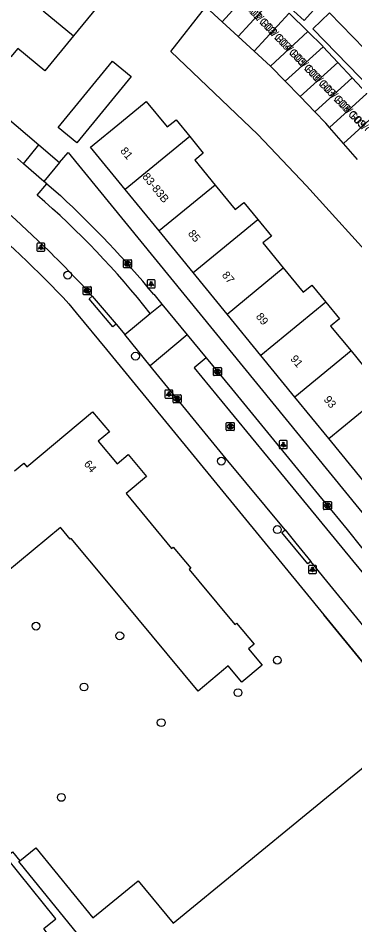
# Model space of a CAD drawing. Extents: x 162074 to 163034, y 381824 to 382557.
# Drawn here: x 162580.8 to 162622.9, y 381957.1 to 382070.3 of the extents above; entities that cross this region are included whole.
import ezdxf

# ---------------------------------------------------------------- set-up
doc = ezdxf.new("R2010")
doc.units = 0
for name, color, linetype in [('IMGEO_Boom', 7, 'Continuous'), ('IMGEO_Hek', 7, 'Continuous'), ('IMGEO_Kolk', 7, 'Continuous'), ('IMGEO_Lichtpunt', 7, 'Continuous'), ('IMGEO_Pand', 7, 'Continuous'), ('IMGEO_Pand_nummerreeks', 7, 'Continuous'), ('IMGEO_Rijbaan_lokaal_open', 7, 'Continuous'), ('IMGEO_Rioolput', 7, 'Continuous'), ('IMGEO_Voetpad_open', 7, 'Continuous')]:
    doc.layers.add(name, color=color, linetype=linetype)

msp = doc.modelspace()

# ---------------------------------------------------------------- linework, layer by layer
at = {"layer": 'IMGEO_Boom'}
for centre in [(162586.97, 382038.24), (162595.45, 382028.12), (162606.18, 382015), (162613.18, 382006.45), (162583.02, 381994.39), (162593.49, 381993.18), (162613.18, 381990.13), (162589.02, 381986.78), (162608.27, 381986.08), (162598.67, 381982.33), (162586.19, 381972.99)]:
    msp.add_circle(centre, 0.489, dxfattribs=at)
at = {"layer": 'IMGEO_Hek'}
for points in [[(162633.47, 381978.12), (162618.99, 381995.79)], [(162580.07, 381966.21), (162580.99, 381965.07)]]:
    msp.add_lwpolyline(points, dxfattribs=at)
at = {"layer": 'IMGEO_Kolk'}
for p, q in [((162593.96, 382039.23), (162593.96, 382040.08)), ((162594.03, 382040.15), (162594.89, 382040.15)), ((162594.96, 382040.08), (162594.96, 382039.23)), ((162594.89, 382039.15), (162594.03, 382039.15)), ((162594.47, 382039.37), (162594.44, 382039.37)), ((162594.45, 382039.93), (162594.47, 382039.93)), ((162588.92, 382035.87), (162588.92, 382036.72)), ((162588.99, 382036.79), (162589.85, 382036.79)), ((162589.41, 382036.57), (162589.43, 382036.57)), ((162589.92, 382036.72), (162589.92, 382035.87)), ((162589.85, 382035.79), (162588.99, 382035.79)), ((162589.43, 382036.01), (162589.41, 382036.01)), ((162605.2, 382025.76), (162605.2, 382026.61)), ((162605.28, 382026.68), (162606.13, 382026.68)), ((162605.69, 382026.46), (162605.72, 382026.46)), ((162606.2, 382026.61), (162606.2, 382025.76)), ((162606.13, 382025.68), (162605.28, 382025.68)), ((162605.71, 382025.9), (162605.69, 382025.9)), ((162600.16, 382022.36), (162600.16, 382023.21)), ((162600.23, 382023.28), (162601.08, 382023.28)), ((162600.64, 382023.06), (162600.67, 382023.06)), ((162601.16, 382023.21), (162601.16, 382022.36)), ((162601.08, 382022.28), (162600.23, 382022.28)), ((162600.67, 382022.5), (162600.64, 382022.5)), ((162618.95, 382009.02), (162618.95, 382009.88)), ((162619.02, 382009.95), (162619.88, 382009.95)), ((162619.44, 382009.73), (162619.46, 382009.73)), ((162619.95, 382009.88), (162619.95, 382009.02)), ((162619.88, 382008.95), (162619.02, 382008.95)), ((162619.46, 382009.17), (162619.43, 382009.17))]:
    msp.add_line(p, q, dxfattribs=at)
for points in [[(162593.96, 382039.23), (162593.96, 382040.08)], [(162594.03, 382040.15), (162594.89, 382040.15)], [(162594.96, 382040.08), (162594.96, 382039.23)], [(162594.89, 382039.15), (162594.03, 382039.15)], [(162594.28, 382039.85), (162594.4, 382039.85), (162594.4, 382039.7), (162594.53, 382039.85), (162594.7, 382039.85), (162594.55, 382039.7), (162594.7, 382039.45), (162594.55, 382039.45), (162594.47, 382039.62), (162594.4, 382039.55), (162594.4, 382039.45), (162594.28, 382039.45), (162594.28, 382039.85)], [(162588.92, 382035.87), (162588.92, 382036.72)], [(162588.99, 382036.79), (162589.85, 382036.79)], [(162589.92, 382036.72), (162589.92, 382035.87)], [(162589.85, 382035.79), (162588.99, 382035.79)], [(162589.24, 382036.49), (162589.36, 382036.49), (162589.36, 382036.34), (162589.49, 382036.49), (162589.66, 382036.49), (162589.51, 382036.34), (162589.66, 382036.09), (162589.51, 382036.09), (162589.43, 382036.26), (162589.36, 382036.19), (162589.36, 382036.09), (162589.24, 382036.09), (162589.24, 382036.49)], [(162605.2, 382025.76), (162605.2, 382026.61)], [(162605.28, 382026.68), (162606.13, 382026.68)], [(162605.52, 382026.38), (162605.65, 382026.38), (162605.65, 382026.23), (162605.78, 382026.38), (162605.94, 382026.38), (162605.79, 382026.23), (162605.95, 382025.98), (162605.79, 382025.98), (162605.71, 382026.15), (162605.65, 382026.08), (162605.65, 382025.98), (162605.52, 382025.98), (162605.52, 382026.38)], [(162606.2, 382026.61), (162606.2, 382025.76)], [(162606.13, 382025.68), (162605.28, 382025.68)], [(162600.16, 382022.36), (162600.16, 382023.21)], [(162600.23, 382023.28), (162601.08, 382023.28)], [(162600.48, 382022.98), (162600.6, 382022.98), (162600.6, 382022.83), (162600.73, 382022.98), (162600.89, 382022.98), (162600.75, 382022.83), (162600.9, 382022.58), (162600.75, 382022.58), (162600.66, 382022.75), (162600.6, 382022.68), (162600.6, 382022.58), (162600.48, 382022.58), (162600.48, 382022.98)], [(162601.16, 382023.21), (162601.16, 382022.36)], [(162601.08, 382022.28), (162600.23, 382022.28)], [(162618.95, 382009.02), (162618.95, 382009.88)], [(162619.02, 382009.95), (162619.88, 382009.95)], [(162619.27, 382009.65), (162619.39, 382009.65), (162619.39, 382009.5), (162619.52, 382009.65), (162619.69, 382009.65), (162619.54, 382009.5), (162619.69, 382009.25), (162619.54, 382009.25), (162619.46, 382009.42), (162619.39, 382009.35), (162619.39, 382009.25), (162619.27, 382009.25), (162619.27, 382009.65)], [(162619.95, 382009.88), (162619.95, 382009.02)], [(162619.88, 382008.95), (162619.02, 382008.95)]]:
    msp.add_lwpolyline(points, dxfattribs=at)
for centre, start, end in [((162594.04, 382040.08), 91.552, 178.448), ((162594.04, 382040.08), 91.552, 178.448), ((162594.88, 382040.08), 1.552, 88.448), ((162594.88, 382040.08), 1.552, 88.448), ((162594.04, 382039.23), 181.552, 268.448), ((162594.04, 382039.23), 181.552, 268.448), ((162594.88, 382039.23), 271.552, 358.448), ((162594.88, 382039.23), 271.552, 358.448), ((162589, 382036.72), 91.552, 178.448), ((162589, 382036.72), 91.552, 178.448), ((162589.84, 382036.72), 1.552, 88.448), ((162589.84, 382036.72), 1.552, 88.448), ((162589, 382035.87), 181.552, 268.448), ((162589, 382035.87), 181.552, 268.448), ((162589.84, 382035.87), 271.552, 358.448), ((162589.84, 382035.87), 271.552, 358.448), ((162605.28, 382026.61), 91.552, 178.448), ((162605.28, 382026.61), 91.552, 178.448), ((162606.13, 382026.61), 1.552, 88.448), ((162606.13, 382026.61), 1.552, 88.448), ((162605.28, 382025.76), 181.552, 268.448), ((162605.28, 382025.76), 181.552, 268.448), ((162606.13, 382025.76), 271.552, 358.448), ((162606.13, 382025.76), 271.552, 358.448), ((162600.23, 382023.21), 91.552, 178.448), ((162600.23, 382023.21), 91.552, 178.448), ((162601.08, 382023.21), 1.552, 88.448), ((162601.08, 382023.21), 1.552, 88.448), ((162600.23, 382022.36), 181.552, 268.448), ((162600.23, 382022.36), 181.552, 268.448), ((162601.08, 382022.36), 271.552, 358.448), ((162601.08, 382022.36), 271.552, 358.448), ((162619.02, 382009.88), 91.552, 178.448), ((162619.02, 382009.88), 91.552, 178.448), ((162619.87, 382009.88), 1.552, 88.448), ((162619.87, 382009.88), 1.552, 88.448), ((162619.02, 382009.03), 181.552, 268.448), ((162619.02, 382009.03), 181.552, 268.448), ((162619.87, 382009.03), 271.552, 358.448), ((162619.87, 382009.03), 271.552, 358.448)]:
    msp.add_arc(centre, 0.0765, start, end, dxfattribs=at)
for centre, major_axis, ratio, start_param, end_param in [((162594.45, 382039.65), (-0.387, 0.002), 0.722429, 4.712389, 7.853982), ((162594.47, 382039.65), (-0.39, 0.002), 0.717154, 1.570796, 4.712389), ((162589.41, 382036.29), (-0.387, 0.002), 0.722429, 4.712389, 7.853982), ((162589.43, 382036.29), (-0.39, 0.002), 0.717154, 1.570796, 4.712389), ((162605.69, 382026.18), (-0.387, 0.002), 0.722429, 4.712389, 7.853982), ((162605.71, 382026.18), (-0.39, 0.002), 0.717154, 1.570796, 4.712389), ((162600.64, 382022.78), (-0.387, 0.002), 0.722429, 4.712389, 7.853982), ((162600.67, 382022.78), (-0.39, 0.002), 0.717154, 1.570796, 4.712389), ((162619.44, 382009.45), (-0.387, 0.002), 0.722429, 4.712389, 7.853982), ((162619.46, 382009.45), (-0.39, 0.002), 0.717154, 1.570796, 4.712389)]:
    msp.add_ellipse(centre, major_axis=major_axis, ratio=ratio, start_param=start_param, end_param=end_param, dxfattribs=at)
at = {"layer": 'IMGEO_Lichtpunt'}
for p, q in [((162583.13, 382042.12), (162583.13, 382041.32)), ((162583.13, 382042.12), (162583.13, 382041.32)), ((162584.03, 382042.22), (162583.22, 382042.22)), ((162584.03, 382042.22), (162583.22, 382042.22)), ((162583.22, 382041.22), (162584.03, 382041.22)), ((162583.22, 382041.22), (162584.03, 382041.22)), ((162584.12, 382041.32), (162584.12, 382042.12)), ((162584.12, 382041.32), (162584.12, 382042.12)), ((162596.91, 382037.54), (162596.91, 382036.73)), ((162596.91, 382037.54), (162596.91, 382036.73)), ((162597.81, 382037.63), (162597.01, 382037.63)), ((162597.81, 382037.63), (162597.01, 382037.63)), ((162597.01, 382036.64), (162597.81, 382036.64)), ((162597.01, 382036.64), (162597.81, 382036.64)), ((162597.91, 382036.73), (162597.91, 382037.54)), ((162597.91, 382036.73), (162597.91, 382037.54)), ((162599.13, 382023.78), (162599.13, 382022.98)), ((162599.13, 382023.78), (162599.13, 382022.98)), ((162600.03, 382023.88), (162599.22, 382023.88)), ((162600.03, 382023.88), (162599.22, 382023.88)), ((162600.13, 382022.98), (162600.13, 382023.78)), ((162600.13, 382022.98), (162600.13, 382023.78)), ((162599.22, 382022.88), (162600.03, 382022.88)), ((162599.22, 382022.88), (162600.03, 382022.88)), ((162613.42, 382017.47), (162613.42, 382016.66)), ((162613.42, 382017.47), (162613.42, 382016.66)), ((162614.33, 382017.57), (162613.52, 382017.57)), ((162614.33, 382017.57), (162613.52, 382017.57)), ((162614.42, 382016.66), (162614.42, 382017.47)), ((162614.42, 382016.66), (162614.42, 382017.47)), ((162613.52, 382016.57), (162614.33, 382016.57)), ((162613.52, 382016.57), (162614.33, 382016.57)), ((162617.07, 382001.87), (162617.07, 382001.06)), ((162617.07, 382001.87), (162617.07, 382001.06)), ((162617.98, 382001.96), (162617.17, 382001.96)), ((162617.98, 382001.96), (162617.17, 382001.96)), ((162618.07, 382001.06), (162618.07, 382001.87)), ((162618.07, 382001.06), (162618.07, 382001.87)), ((162617.17, 382000.97), (162617.98, 382000.97)), ((162617.17, 382000.97), (162617.98, 382000.97))]:
    msp.add_line(p, q, dxfattribs=at)
for points in [[(162583.5, 382041.79), (162583.54, 382041.76), (162583.35, 382041.5), (162583.31, 382041.53), (162583.5, 382041.79)], [(162583.6, 382041.74), (162583.65, 382041.74), (162583.65, 382041.42), (162583.6, 382041.42), (162583.6, 382041.74)], [(162583.71, 382041.76), (162583.75, 382041.79), (162583.94, 382041.52), (162583.9, 382041.5), (162583.71, 382041.76)], [(162597.29, 382037.2), (162597.32, 382037.18), (162597.14, 382036.91), (162597.1, 382036.94), (162597.29, 382037.2)], [(162597.39, 382037.16), (162597.43, 382037.16), (162597.43, 382036.83), (162597.39, 382036.83), (162597.39, 382037.16)], [(162597.5, 382037.18), (162597.54, 382037.2), (162597.72, 382036.94), (162597.68, 382036.91), (162597.5, 382037.18)], [(162599.5, 382023.45), (162599.54, 382023.42), (162599.35, 382023.16), (162599.32, 382023.18), (162599.5, 382023.45)], [(162599.6, 382023.4), (162599.65, 382023.4), (162599.65, 382023.08), (162599.6, 382023.08), (162599.6, 382023.4)], [(162599.71, 382023.42), (162599.75, 382023.45), (162599.94, 382023.18), (162599.9, 382023.16), (162599.71, 382023.42)], [(162613.8, 382017.13), (162613.84, 382017.11), (162613.65, 382016.84), (162613.61, 382016.87), (162613.8, 382017.13)], [(162613.9, 382017.09), (162613.95, 382017.09), (162613.95, 382016.76), (162613.9, 382016.76), (162613.9, 382017.09)], [(162614.01, 382017.11), (162614.05, 382017.13), (162614.23, 382016.87), (162614.2, 382016.84), (162614.01, 382017.11)], [(162617.45, 382001.53), (162617.49, 382001.51), (162617.3, 382001.24), (162617.26, 382001.27), (162617.45, 382001.53)], [(162617.55, 382001.49), (162617.6, 382001.49), (162617.6, 382001.16), (162617.55, 382001.16), (162617.55, 382001.49)], [(162617.66, 382001.51), (162617.7, 382001.53), (162617.89, 382001.27), (162617.85, 382001.24), (162617.66, 382001.51)]]:
    msp.add_lwpolyline(points, dxfattribs=at)
for centre in [(162583.63, 382041.92), (162597.41, 382037.34), (162599.63, 382023.58), (162613.92, 382017.27), (162617.57, 382001.67)]:
    msp.add_circle(centre, 0.0994, dxfattribs=at)
for centre, start, end in [((162583.22, 382042.12), 90, 180), ((162583.22, 382042.12), 90, 180), ((162583.22, 382041.32), 180, 270), ((162583.22, 382041.32), 180, 270), ((162584.03, 382042.12), 0, 90), ((162584.03, 382042.12), 0, 90), ((162584.03, 382041.32), 270, 0), ((162584.03, 382041.32), 270, 360), ((162597.01, 382037.54), 90, 180), ((162597.01, 382037.54), 90, 180), ((162597.01, 382036.73), 180, 270), ((162597.01, 382036.73), 180, 270), ((162597.81, 382037.54), 0, 90), ((162597.81, 382037.54), 0, 90), ((162597.81, 382036.73), 270, 0), ((162597.81, 382036.73), 270, 360), ((162599.22, 382023.78), 90, 180), ((162599.22, 382023.78), 90, 180), ((162599.22, 382022.98), 180, 270), ((162599.22, 382022.98), 180, 270), ((162600.03, 382023.78), 0, 90), ((162600.03, 382023.78), 0, 90), ((162600.03, 382022.98), 270, 0), ((162600.03, 382022.98), 270, 360), ((162613.52, 382017.47), 90, 180), ((162613.52, 382017.47), 90, 180), ((162614.33, 382017.47), 0, 90), ((162614.33, 382017.47), 0, 90), ((162613.52, 382016.66), 180, 270), ((162613.52, 382016.66), 180, 270), ((162614.33, 382016.66), 270, 0), ((162614.33, 382016.66), 270, 360), ((162617.17, 382001.87), 90, 180), ((162617.17, 382001.87), 90, 180), ((162617.98, 382001.87), 0, 90), ((162617.98, 382001.87), 0, 90), ((162617.17, 382001.06), 180, 270), ((162617.17, 382001.06), 180, 270), ((162617.98, 382001.06), 270, 0), ((162617.98, 382001.06), 270, 360)]:
    msp.add_arc(centre, 0.0946, start, end, dxfattribs=at)
at = {"layer": 'IMGEO_Pand'}
for points in [[(162616.53, 382070.04), (162608.77, 382077.1), (162610.73, 382079.26), (162618.5, 382072.2), (162616.53, 382070.04)], [(162587.72, 382068.12), (162584.13, 382063.76), (162580.74, 382066.55), (162579.88, 382065.49), (162575.85, 382068.81), (162577.97, 382071.38), (162578.82, 382070.68), (162582.19, 382074.77)], [(162582.19, 382074.77), (162584.93, 382072.52), (162583.9, 382071.27), (162587.72, 382068.12)], [(162606.27, 382069.89), (162610.65, 382074.69)], [(162612.67, 382072.84), (162608.29, 382068.05)], [(162591.22, 382072.37), (162587.72, 382068.12)], [(162606.27, 382069.89), (162604.25, 382071.74)], [(162610.3, 382066.2), (162614.65, 382070.95)], [(162614.65, 382070.95), (162616.99, 382068.66)], [(162617.62, 382069), (162619.72, 382071.01), (162627, 382063.51), (162624.93, 382061.48), (162617.62, 382069)], [(162608.29, 382068.05), (162606.27, 382069.89)], [(162612.32, 382064.36), (162616.99, 382068.66)], [(162616.99, 382068.66), (162618.87, 382066.82), (162618.92, 382066.76)], [(162610.3, 382066.2), (162608.29, 382068.05)], [(162612.32, 382064.36), (162610.3, 382066.2)], [(162618.92, 382066.76), (162614.17, 382062.45)], [(162618.92, 382066.76), (162620.73, 382064.82)], [(162588.12, 382054.77), (162585.77, 382056.7), (162592.58, 382064.97), (162594.93, 382063.04), (162588.12, 382054.77)], [(162614.17, 382062.45), (162612.32, 382064.36)], [(162620.73, 382064.82), (162616.03, 382060.54)], [(162620.73, 382064.82), (162622.54, 382062.87)], [(162617.88, 382058.63), (162622.54, 382062.87)], [(162622.54, 382062.87), (162624.36, 382060.93)], [(162616.03, 382060.54), (162614.17, 382062.45)], [(162617.88, 382058.63), (162616.03, 382060.54)], [(162624.36, 382060.93), (162619.7, 382056.7)], [(162594.16, 382048.94), (162589.82, 382054.24), (162593.69, 382057.4), (162596.79, 382059.94), (162599.41, 382056.75), (162600.52, 382057.65), (162602.24, 382055.55)], [(162619.7, 382056.7), (162619.23, 382057.23), (162617.88, 382058.63)], [(162621.45, 382054.7), (162626.17, 382058.98)], [(162621.45, 382054.7), (162619.7, 382056.7)], [(162602.24, 382055.55), (162594.16, 382048.94)], [(162602.24, 382055.55), (162603.93, 382053.48), (162602.85, 382052.6), (162605.4, 382049.48)], [(162623.2, 382052.69), (162621.45, 382054.7)], [(162605.4, 382049.48), (162598.4, 382043.75)], [(162605.4, 382049.48), (162607.9, 382046.43), (162608.99, 382047.32), (162610.74, 382045.19)], [(162598.4, 382043.75), (162594.16, 382048.94)], [(162602.65, 382038.57), (162610.74, 382045.19)], [(162610.74, 382045.19), (162612.43, 382043.12), (162611.38, 382042.26), (162613.92, 382039.14)], [(162602.65, 382038.57), (162598.4, 382043.75)], [(162606.89, 382033.38), (162613.92, 382039.14)], [(162613.92, 382039.14), (162616.41, 382036.1), (162617.49, 382036.98), (162619.24, 382034.84)], [(162606.89, 382033.38), (162602.65, 382038.57)], [(162619.24, 382034.84), (162611.13, 382028.2)], [(162619.24, 382034.84), (162620.93, 382032.78), (162619.84, 382031.88), (162622.39, 382028.76)], [(162611.13, 382028.2), (162606.89, 382033.38)], [(162622.39, 382028.76), (162615.37, 382023.01)], [(162622.39, 382028.76), (162624.88, 382025.72), (162625.98, 382026.61), (162627.73, 382024.47)], [(162615.37, 382023.01), (162611.13, 382028.2)], [(162619.61, 382017.83), (162627.73, 382024.47)], [(162619.61, 382017.83), (162615.37, 382023.01)], [(162580.32, 382013.78), (162581.48, 382014.75), (162581.85, 382014.3), (162590.08, 382021.17), (162592.19, 382018.65), (162590.8, 382017.5), (162593.18, 382014.66), (162594.55, 382015.81), (162596.83, 382013.08), (162594.27, 382010.96), (162599.97, 382004.1), (162600.18, 382004.27), (162602.38, 382001.62), (162602.17, 382001.45), (162603.38, 382000), (162607.87, 381994.6), (162608.08, 381994.77), (162610.28, 381992.12), (162609.58, 381991.54), (162611.28, 381989.5), (162608.74, 381987.38), (162607.04, 381989.42), (162606.44, 381988.92), (162603.28, 381986.28), (162591.85, 382000), (162587.4, 382005.34), (162587.29, 382005.25), (162586.15, 382006.61), (162586.07, 382006.71), (162579.24, 382001.05)], [(162623.86, 382012.64), (162619.61, 382017.83)], [(162580.99, 381965.07), (162583, 381966.71), (162590.13, 381957.96), (162595.78, 381962.58), (162600.14, 381957.26), (162625.78, 381978.27), (162640.02, 381960.5), (162633.9, 381955.5), (162633.56, 381955.91), (162630.87, 381953.71), (162633.47, 381950.53), (162608.94, 381930.47)], [(162598.11, 381943.84), (162596.39, 381945.95), (162596.29, 381946.08), (162596.63, 381946.36), (162594.73, 381948.68), (162594.39, 381948.4), (162589.72, 381954.12), (162586.63, 381957.92), (162581.57, 381964.12), (162580.87, 381964.98), (162580.99, 381965.07)]]:
    msp.add_lwpolyline(points, dxfattribs=at)
at = {"layer": 'IMGEO_Rijbaan_lokaal_open'}
for points in [[(162526.5, 382090.66), (162528.49, 382088.99), (162536.73, 382082.15), (162544.26, 382075.85), (162553.21, 382068.23), (162560.82, 382061.89), (162571.09, 382053.25), (162574.96, 382050.04), (162580.5, 382045.16), (162584.6, 382041.27)], [(162647.96, 381997.55), (162655.25, 382003.51), (162626.11, 382039.13), (162616.83, 382049.4), (162610.74, 382055.8), (162599.86, 382066.16), (162604.25, 382071.74)], [(162581.45, 382052.15), (162580.69, 382052.8)], [(162584, 382049.95), (162581.45, 382052.15)], [(162583.15, 382048.23), (162584.38, 382049.63)], [(162584.38, 382049.63), (162584, 382049.95)], [(162590.05, 382035.6), (162593.03, 382032.12)], [(162597.29, 382033.43), (162598.74, 382034.62)], [(162598.74, 382034.62), (162601.92, 382030.77)], [(162594.11, 382030.8), (162597.29, 382033.43)], [(162593.03, 382032.12), (162594.11, 382030.8)], [(162597.27, 382026.92), (162594.11, 382030.8)], [(162601.92, 382030.77), (162597.27, 382026.92)], [(162601.92, 382030.77), (162604.28, 382027.91)], [(162604.28, 382027.91), (162602.77, 382026.67), (162605.67, 382023.16), (162614.17, 382012.84), (162622.58, 382002.6), (162628.7, 381995.16)], [(162614.14, 382006.4), (162606.79, 382015.29), (162597.61, 382026.5), (162597.27, 382026.92)], [(162614.14, 382006.4), (162615.51, 382004.75), (162617.37, 382002.48)], [(162640.64, 381974.07), (162640.48, 381974.26), (162627.42, 381990.16), (162619.38, 382000), (162617.37, 382002.48)]]:
    msp.add_lwpolyline(points, dxfattribs=at)
for centre, radius, start, end in [((162514, 381968.03), 105.9, 38.1368, 49.231), ((162509.28, 381963.49), 108.27, 41.7543, 45.9171)]:
    msp.add_arc(centre, radius, start, end, dxfattribs=at)
at = {"layer": 'IMGEO_Rioolput'}
for p, q in [((162606.8, 382018.9), (162606.8, 382019.75)), ((162606.87, 382019.83), (162607.73, 382019.83)), ((162607.29, 382019.61), (162607.31, 382019.61)), ((162607.8, 382019.75), (162607.8, 382018.9)), ((162607.73, 382018.83), (162606.87, 382018.83)), ((162607.31, 382019.05), (162607.28, 382019.05))]:
    msp.add_line(p, q, dxfattribs=at)
for points in [[(162606.8, 382018.9), (162606.8, 382019.75)], [(162606.87, 382019.83), (162607.73, 382019.83)], [(162607.8, 382019.75), (162607.8, 382018.9)], [(162607.73, 382018.83), (162606.87, 382018.83)], [(162607.39, 382019.52), (162607.14, 382019.53), (162607.14, 382019.13)], [(162607.14, 382019.13), (162607.26, 382019.13), (162607.26, 382019.29), (162607.27, 382019.29)], [(162607.31, 382019.45), (162607.26, 382019.45), (162607.26, 382019.36)], [(162607.26, 382019.36), (162607.31, 382019.36)], [(162607.32, 382019.26), (162607.39, 382019.13), (162607.53, 382019.13), (162607.46, 382019.25)]]:
    msp.add_lwpolyline(points, dxfattribs=at)
for centre, radius, start, end in [((162606.88, 382019.75), 0.0765, 91.552, 178.448), ((162606.88, 382019.75), 0.0765, 91.552, 178.448), ((162607.72, 382019.75), 0.0765, 1.552, 88.448), ((162607.72, 382019.75), 0.0765, 1.552, 88.448), ((162606.88, 382018.9), 0.0765, 181.552, 268.448), ((162606.88, 382018.9), 0.0765, 181.552, 268.448), ((162607.27, 382019.24), 0.0533, 26.0293, 88.6989), ((162607.32, 382019.35), 0.0964, 77.0061, 93.1865), ((162607.3, 382019.55), 0.19, 274.7715, 282.9687), ((162607.33, 382019.41), 0.0378, 276.6634, 79.6772), ((162607.39, 382019.41), 0.109, 350.3612, 89.416), ((162607.39, 382019.41), 0.112, 277.5842, 350.9817), ((162607.37, 382019.2), 0.108, 29.5134, 73.7905), ((162607.72, 382018.9), 0.0765, 271.552, 358.448), ((162607.72, 382018.9), 0.0765, 271.552, 358.448)]:
    msp.add_arc(centre, radius, start, end, dxfattribs=at)
for centre, major_axis, ratio, start_param, end_param in [((162607.29, 382019.33), (-0.387, 0.002), 0.722429, 4.712389, 7.853982), ((162607.31, 382019.33), (-0.39, 0.002), 0.717154, 1.570796, 4.712389)]:
    msp.add_ellipse(centre, major_axis=major_axis, ratio=ratio, start_param=start_param, end_param=end_param, dxfattribs=at)
at = {"layer": 'IMGEO_Voetpad_open'}
for points in [[(162569.16, 382066.59), (162583.36, 382054.51)], [(162581.45, 382052.15), (162583.36, 382054.51)], [(162583.36, 382054.51), (162585.94, 382052.32)], [(162585.94, 382052.32), (162587.04, 382053.57), (162630.78, 382000), (162638.86, 381990.11)], [(162585.94, 382052.32), (162584, 382049.95)], [(162584.38, 382049.63), (162586.07, 382048.17)], [(162593.03, 382032.12), (162592.64, 382031.79), (162589.67, 382035.27), (162590.05, 382035.6)], [(162597.74, 382035.84), (162598.74, 382034.62)], [(162587.14, 382034.64), (162588.04, 382033.54), (162591.81, 382028.94), (162616.56, 381998.76), (162618.99, 381995.79), (162633.47, 381978.12), (162630.28, 381975.62), (162632.16, 381973.3)], [(162604.28, 382027.91), (162607.44, 382024.07), (162618.72, 382010.33), (162619.99, 382008.78), (162621.89, 382006.46), (162623.72, 382004.22), (162628.1, 381998.97), (162628.24, 381998.8)], [(162617.37, 382002.48), (162616.98, 382002.16), (162613.75, 382006.08), (162614.14, 382006.4)], [(162584.4, 381950.77), (162581.89, 381953.9), (162584.47, 381955.94), (162584.01, 381956.6), (162585.51, 381957.82), (162579.33, 381965.47), (162579.62, 381965.69), (162579.53, 381965.79), (162580.07, 381966.21), (162580.99, 381965.07)]]:
    msp.add_lwpolyline(points, dxfattribs=at)
for centre, radius, start, end in [((162500.7, 381955.68), 125.86, 39.559, 47.2967), ((162494.34, 381948.45), 126.65, 42.8851, 50.6657)]:
    msp.add_arc(centre, radius, start, end, dxfattribs=at)

# ---------------------------------------------------------------- texts
at = {"layer": 'IMGEO_Pand_nummerreeks'}
for s, rotation, p in [('103/G02', 313.8953, (162607.17, 382073.63)), ('103/G03', 313.8953, (162609.02, 382071.7)), ('103/G04', 313.8953, (162610.88, 382069.77)), ('103/G05', 313.8953, (162612.73, 382067.85)), ('103/G06', 313.8953, (162614.59, 382065.92)), ('103/G07', 313.8953, (162616.44, 382063.99)), ('103/G08', 313.8953, (162618.3, 382062.06)), ('103/G09', 313.8953, (162620.15, 382060.14)), ('103/G10', 313.8953, (162622.07, 382058.14)), ('81', 309.2935, (162593.49, 382053.73)), ('83-83B', 309.114, (162596.24, 382050.51)), ('85', 309.2907, (162601.95, 382043.4)), ('87', 309.2907, (162606.19, 382038.21)), ('89', 309.2907, (162610.44, 382033.03)), ('91', 309.2907, (162614.75, 382027.75)), ('93', 309.2907, (162618.92, 382022.66)), ('64', 309.8948, (162588.94, 382014.61))]:
    msp.add_text(s, height=1, rotation=rotation, dxfattribs=at).set_placement(p)

doc.saveas('drawing.dxf')
